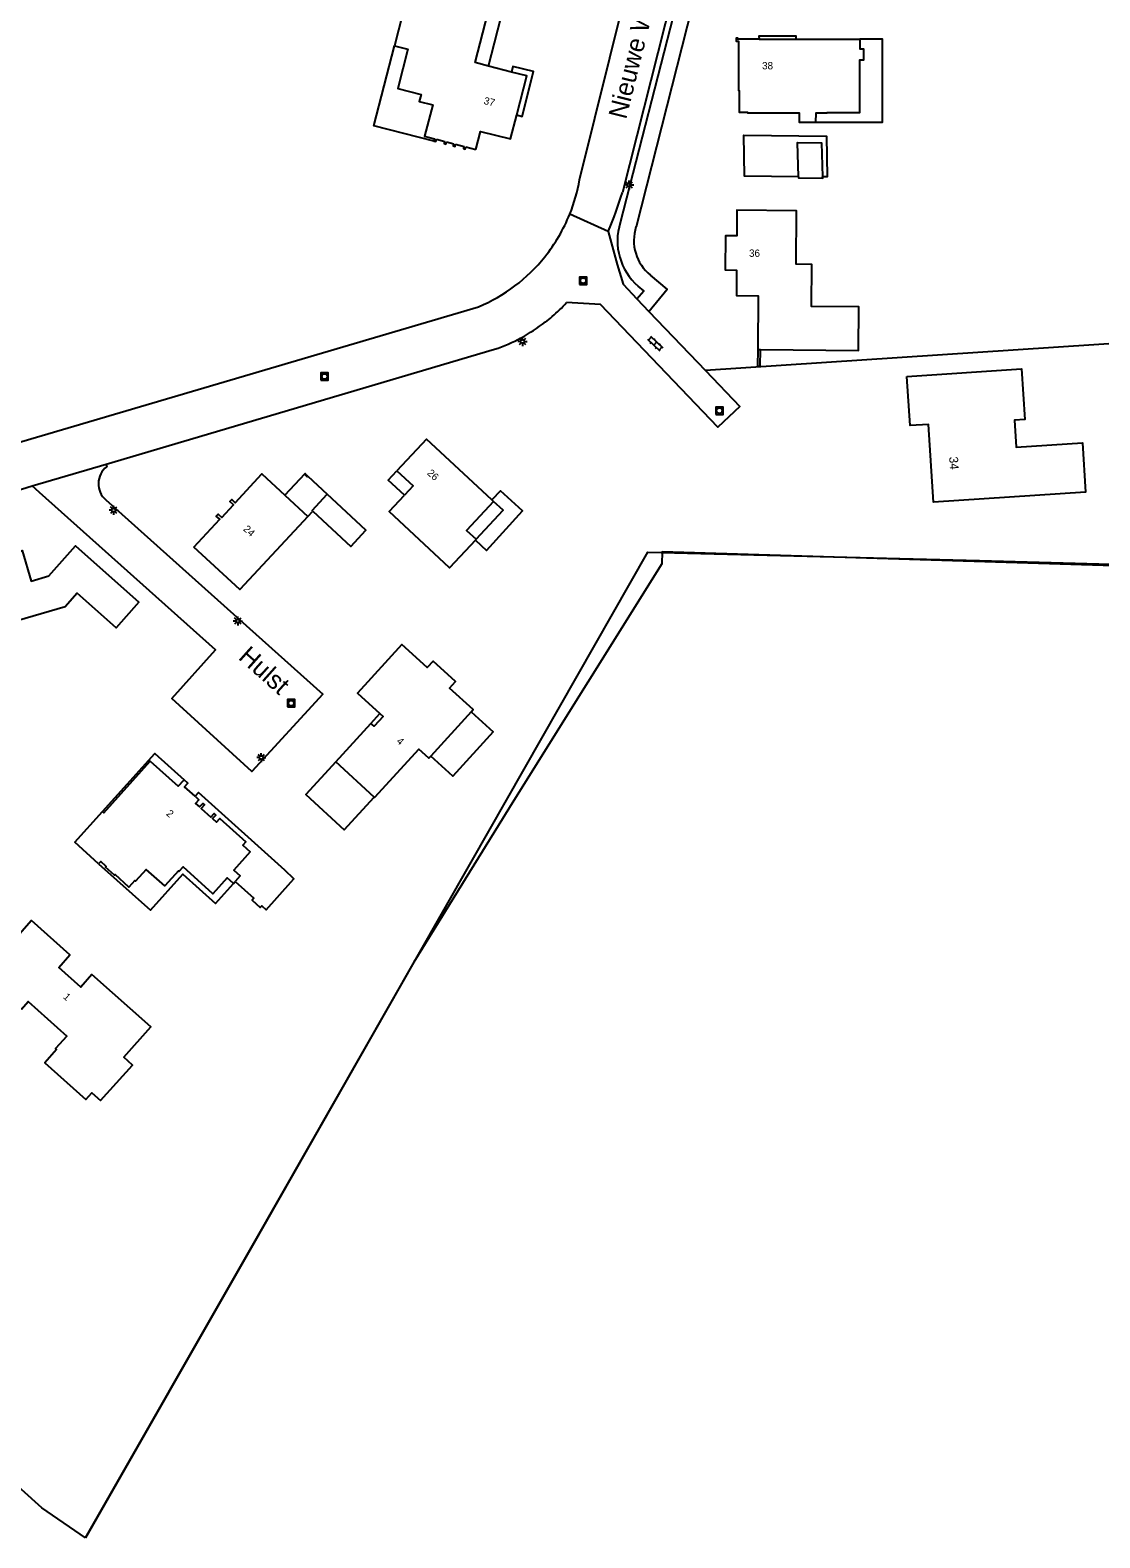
# Model space of a CAD drawing. Extents: x 136000 to 138005, y 398500 to 400500.
# Drawn here: x 136876.5 to 137021.8, y 399627.3 to 399832.1 of the extents above; entities that cross this region are included whole.
import ezdxf

# ---------------------------------------------------------------- set-up
doc = ezdxf.new("R2010")
doc.units = 0
for name, color, linetype in [('gg-afsc-hekwerk', 7, 'Continuous'), ('gg-afsc-muur', 7, 'Continuous'), ('gg-anno-huisnummerreeks BGT', 7, 'Continuous'), ('gg-anno-openbare ruimte label', 7, 'Continuous'), ('gg-bbg-bijgebouw', 7, 'Continuous'), ('gg-bbg-hoofdgebouw', 7, 'Continuous'), ('gg-bbg-luifel en loopbrug', 7, 'Continuous'), ('gg-bbg-onder overbouw', 7, 'Continuous'), ('gg-bbg-pand overbouw', 7, 'Continuous'), ('gg-bbg-pilaar overkapping', 7, 'Continuous'), ('gg-knt-bronhoudergrens', 7, 'Continuous'), ('gg-knt-verharding', 7, 'Continuous'), ('gt-anno-plantopografie huisnummer', 7, 'Continuous'), ('gt-bbg-plantopografie pand', 7, 'Continuous'), ('gt-grn-weggrens', 7, 'Continuous'), ('gt-symb-klinker verharding', 7, 'Continuous'), ('gt-symb-lichtmast', 7, 'Continuous'), ('gt-symb-rioolschacht', 7, 'Continuous')]:
    doc.layers.add(name, color=color, linetype=linetype)

# ---------------------------------------------------------------- blocks, each defined once
blk = doc.blocks.new('gt0-LMAST')
at = {"layer": 'gt-symb-lichtmast'}
for p, q in [((-0.18, 0.17), (-0.45, 0.44)), ((-0.01, 0.25), (-0.01, 0.62)), ((0.17, 0.17), (0.44, 0.44)), ((-0.26, 0), (-0.63, 0)), ((-0.18, -0.18), (-0.45, -0.45)), ((-0.01, -0.25), (-0.01, -0.63)), ((0.44, -0.45), (0.17, -0.18)), ((0.24, 0), (0.62, 0))]:
    blk.add_line(p, q, dxfattribs=at)
blk.add_circle((-0.01, 0), 0.25, dxfattribs=at)
blk = doc.blocks.new('gt0-KL1')
at = {"layer": 'gt-symb-klinker verharding'}
for p, q in [((-1.15, 0.3), (1.15, 0.3)), ((-1, -0.3), (-1, 0.3)), ((-0.5, 0.3), (-0.5, 0.45)), ((0, -0.3), (0, 0.3)), ((0.5, 0.3), (0.5, 0.45)), ((1, -0.3), (1, 0.3)), ((-1.15, -0.3), (1.15, -0.3)), ((-0.5, -0.45), (-0.5, -0.3)), ((0.5, -0.45), (0.5, -0.3))]:
    blk.add_line(p, q, dxfattribs=at)
blk = doc.blocks.new('gt0-RS')
at = {"layer": 'gt-symb-rioolschacht'}
blk.add_lwpolyline([(-0.5, -0.5), (0.5, -0.5), (0.5, 0.5), (-0.5, 0.5)], close=True, dxfattribs=at)
blk.add_circle((0, 0), 0.375, dxfattribs=at)

msp = doc.modelspace()

# ---------------------------------------------------------------- linework, layer by layer
at = {"layer": 'gg-afsc-hekwerk'}
msp.add_lwpolyline([(136884.03, 399627.25), (136906.71, 399666.99), (136936.4, 399719.08), (136960.4, 399761.21), (137005.45, 399760.08), (137044.4, 399758.98), (137071.15, 399758.36)], dxfattribs=at)
at = {"layer": 'gg-afsc-muur'}
msp.add_line((136975.33, 399788.72), (136975.31, 399786.46), dxfattribs=at)
msp.add_lwpolyline([(136975.31, 399786.46), (136975.68, 399786.45), (136975.7, 399788.72)], dxfattribs=at)
at = {"layer": 'gg-bbg-bijgebouw'}
for points in [[(136980.87, 399812.19), (136980.75, 399816.86), (136983.99, 399816.82), (136984.15, 399812.19)], [(136980.87, 399812.19), (136980.87, 399812.04), (136984.16, 399812.02), (136984.15, 399812.19)], [(136914.89, 399766.77), (136914.8, 399766.85), (136916.87, 399769.07)], [(136914.89, 399766.77), (136920.06, 399761.98), (136922.12, 399764.2), (136916.87, 399769.07)]]:
    msp.add_lwpolyline(points, dxfattribs=at)
at = {"layer": 'gg-bbg-hoofdgebouw'}
for p, q in [((136980.57, 399830.9), (136989.2, 399830.92)), ((136941.89, 399826.44), (136938.76, 399827.25)), ((136931.68, 399817.3), (136932.83, 399817)), ((136933.07, 399816.94), (136934.06, 399816.69)), ((136934.3, 399816.63), (136935.44, 399816.33)), ((136935.68, 399816.27), (136937.06, 399815.92)), ((136975.33, 399788.72), (136975.7, 399788.72)), ((136911.11, 399768.94), (136914.23, 399766.05)), ((136939.45, 399768.1), (136939.23, 399768.3)), ((136937.08, 399762.94), (136936.98, 399762.83)), ((136936.42, 399739.51), (136930.93, 399733.49)), ((136918.01, 399732.69), (136922.8, 399737.93)), ((136923.24, 399727.9), (136918.01, 399732.69)), ((136904.11, 399716.16), (136904.36, 399716.44))]:
    msp.add_line(p, q, dxfattribs=at)
for points in [[(136939.03, 399835.79), (136928.19, 399838.57), (136925.99, 399829.99)], [(136938.76, 399827.25), (136936.96, 399827.72), (136939.03, 399835.79)], [(136975.51, 399830.89), (136972.65, 399830.89), (136972.65, 399831.04), (136972.41, 399831.03), (136972.41, 399830.65), (136972.7, 399830.65), (136972.72, 399823.92), (136972.8, 399823.92), (136972.81, 399820.99), (136973.94, 399820.99), (136973.94, 399820.88), (136980.96, 399820.88), (136980.95, 399819.64), (136983.19, 399819.63)], [(136989.2, 399830.92), (136989.2, 399829.6), (136989.72, 399829.61), (136989.71, 399828.03), (136989.17, 399828.03), (136989.18, 399820.89), (136984.7, 399820.88), (136984.7, 399820.84), (136983.21, 399820.86), (136983.19, 399819.63)], [(136925.99, 399829.99), (136927.8, 399829.54), (136926.43, 399824.21), (136929.6, 399823.4), (136929.36, 399822.45), (136931.18, 399821.98), (136930.09, 399817.71), (136931.43, 399817.36), (136931.36, 399817.06)], [(136942.59, 399820.6), (136943.95, 399825.9), (136941.89, 399826.44)], [(136937.06, 399815.92), (136937.69, 399818.38), (136941.76, 399817.35), (136942.59, 399820.6)], [(136931.36, 399817.06), (136931.6, 399816.99), (136931.68, 399817.3)], [(136932.83, 399817), (136932.75, 399816.71), (136932.99, 399816.64), (136933.07, 399816.94)], [(136934.06, 399816.69), (136933.98, 399816.4), (136934.22, 399816.33), (136934.3, 399816.63)], [(136935.44, 399816.33), (136935.37, 399816.04), (136935.61, 399815.97), (136935.68, 399816.27)], [(136975.7, 399788.72), (136989.03, 399788.61), (136989.07, 399794.53), (136982.63, 399794.56), (136982.68, 399800.3), (136980.55, 399800.32), (136980.6, 399807.57), (136972.51, 399807.65), (136972.48, 399804.16), (136970.94, 399804.17), (136970.91, 399799.54), (136972.45, 399799.53), (136972.44, 399796.05), (136975.39, 399796.02), (136975.33, 399788.72)], [(136939.23, 399768.3), (136930.33, 399776.56), (136926.33, 399772.25)], [(136898.76, 399761.89), (136902.25, 399765.66), (136901.78, 399766.1), (136902.04, 399766.38), (136902.55, 399765.9), (136904.14, 399767.63), (136903.63, 399768.1), (136903.9, 399768.36), (136904.36, 399767.92), (136907.99, 399771.84), (136911.11, 399768.94)], [(136936.98, 399762.83), (136933.48, 399759.07), (136925.26, 399766.71), (136927.35, 399768.94)], [(136914.23, 399766.05), (136904.99, 399756.1), (136898.76, 399761.89)], [(136863.53, 399748.6), (136861.02, 399757.26), (136875.41, 399761.44), (136876.64, 399757.24), (136879.03, 399757.97), (136882.65, 399762.04), (136891.28, 399754.4), (136888.19, 399750.92), (136882.9, 399755.6), (136881.26, 399753.76), (136863.53, 399748.6)], [(136936.42, 399739.51), (136936.68, 399739.8), (136933.46, 399742.73), (136934.29, 399743.63), (136931.25, 399746.39), (136930.45, 399745.5), (136926.97, 399748.66), (136920.95, 399742.05), (136924.01, 399739.25)], [(136886.32, 399725.94), (136886.5, 399725.79), (136892.82, 399732.81), (136896.61, 399729.38), (136897.41, 399730.27)], [(136930.93, 399733.49), (136930.65, 399733.19), (136929.29, 399734.42), (136923.29, 399727.86), (136923.24, 399727.9)], [(136898.9, 399728.02), (136897.48, 399729.29), (136897.93, 399729.8), (136897.41, 399730.27)], [(136898.9, 399728.02), (136899.42, 399727.56), (136898.97, 399727.05), (136899.51, 399726.58), (136899.95, 399727.06), (136900.19, 399726.84), (136899.75, 399726.36), (136901.05, 399725.2), (136901.49, 399725.68), (136901.73, 399725.47), (136901.29, 399724.98), (136901.82, 399724.5), (136902.27, 399724.98), (136905.8, 399721.83), (136905.39, 399721.37), (136906.4, 399720.46), (136904.19, 399717.99), (136905.05, 399717.22), (136904.36, 399716.44)], [(136885.8, 399718.86), (136882.56, 399721.77), (136886.32, 399725.94)], [(136904.11, 399716.16), (136903.26, 399716.92), (136901.34, 399714.78), (136897.28, 399718.43), (136896.72, 399717.82), (136896.65, 399717.88), (136894.8, 399715.83), (136892.27, 399718.06), (136890.83, 399716.47), (136890.71, 399716.57), (136889.92, 399715.67), (136888.04, 399717.39), (136887.95, 399717.3), (136886.76, 399718.38), (136886.85, 399718.48), (136886.09, 399719.18), (136885.8, 399718.86)], [(136875.31, 399699.07), (136876.25, 399700.12), (136881.47, 399695.44), (136879.93, 399693.74), (136880.07, 399693.6), (136878.49, 399691.81), (136884.09, 399686.82), (136884.89, 399687.72), (136886.08, 399686.66), (136890.41, 399691.5), (136889.21, 399692.56), (136892.88, 399696.67), (136884.9, 399703.79), (136883.37, 399702.09), (136880.38, 399704.74), (136881.91, 399706.46), (136876.67, 399711.12), (136870.1, 399703.73), (136875.31, 399699.07)]]:
    msp.add_lwpolyline(points, dxfattribs=at)
at = {"layer": 'gg-bbg-luifel en loopbrug'}
for p, q in [((136914.22, 399771.52), (136913.97, 399771.75)), ((136914.22, 399771.52), (136916.87, 399769.07)), ((136914.23, 399766.05), (136914.89, 399766.77))]:
    msp.add_line(p, q, dxfattribs=at)
for points in [[(136938.76, 399827.25), (136940.83, 399835.34), (136939.03, 399835.79)], [(136983.19, 399819.63), (136992.27, 399819.63), (136992.27, 399830.92), (136989.2, 399830.92)], [(136931.36, 399817.06), (136923.21, 399819.15), (136925.99, 399829.99)], [(136942.59, 399820.6), (136943.34, 399820.4), (136944.89, 399826.49), (136942.09, 399827.21), (136941.89, 399826.44)], [(136980.87, 399812.19), (136973.55, 399812.3), (136973.44, 399817.85), (136984.69, 399817.72), (136984.77, 399812.19), (136984.15, 399812.19)], [(136911.11, 399768.94), (136913.84, 399771.88), (136913.97, 399771.75)], [(136936.98, 399762.83), (136938.47, 399761.44), (136943.39, 399766.81), (136940.39, 399769.55), (136939.23, 399768.3)], [(136936.42, 399739.51), (136939.39, 399736.8), (136933.92, 399730.77), (136930.93, 399733.49)], [(136886.32, 399725.94), (136893.42, 399733.85), (136897.41, 399730.27)], [(136918.01, 399732.69), (136913.95, 399728.26), (136919.17, 399723.47), (136923.24, 399727.9)], [(136904.36, 399716.44), (136906.87, 399714.16), (136906.64, 399713.91), (136907.75, 399712.91), (136907.97, 399713.15), (136908.57, 399712.61), (136911.92, 399716.36), (136912.34, 399716.82), (136911.08, 399717.99), (136899.36, 399728.53), (136898.9, 399728.02)], [(136885.8, 399718.86), (136892.84, 399712.53), (136897.25, 399717.44), (136901.68, 399713.46), (136904.11, 399716.16)]]:
    msp.add_lwpolyline(points, dxfattribs=at)
at = {"layer": 'gg-bbg-onder overbouw'}
msp.add_line((136975.51, 399830.89), (136980.57, 399830.9), dxfattribs=at)
for points in [[(136926.33, 399772.25), (136928.53, 399770.21), (136927.35, 399768.94)], [(136939.45, 399768.1), (136935.79, 399764.15), (136937.08, 399762.94)], [(136924.01, 399739.25), (136924.45, 399738.85), (136923.24, 399737.53), (136922.8, 399737.93)]]:
    msp.add_lwpolyline(points, dxfattribs=at)
at = {"layer": 'gg-bbg-pand overbouw'}
msp.add_line((136922.8, 399737.93), (136924.01, 399739.25), dxfattribs=at)
for points in [[(136980.57, 399830.9), (136980.56, 399831.33), (136975.5, 399831.31), (136975.51, 399830.89)], [(136927.35, 399768.94), (136925.15, 399770.97), (136926.33, 399772.25)], [(136937.08, 399762.94), (136940.77, 399766.9), (136939.45, 399768.1)]]:
    msp.add_lwpolyline(points, dxfattribs=at)
at = {"layer": 'gg-bbg-pilaar overkapping'}
msp.add_lwpolyline([(136913.97, 399771.75), (136913.89, 399771.65), (136914.14, 399771.42), (136914.22, 399771.52)], dxfattribs=at)
at = {"layer": 'gg-knt-bronhoudergrens'}
msp.add_line((137056.93, 399791.74), (136968.22, 399785.88), dxfattribs=at)
for points in [[(137071.7, 399758.04), (137033.96, 399759.04), (136962.36, 399761.26), (136962.31, 399759.62), (136942.2, 399727.45), (136928.64, 399705.46), (136906.71, 399666.99), (136884.03, 399627.25)], [(136884.03, 399627.25), (136878.11, 399631.31), (136848.06, 399658.39)]]:
    msp.add_lwpolyline(points, dxfattribs=at)
at = {"layer": 'gg-knt-verharding'}
for p, q in [((136951.12, 399811.79), (136959.35, 399844.8)), ((136965.71, 399844.68), (136956.98, 399810.09)), ((136955.03, 399804.77), (136956.24, 399800.3)), ((136958.92, 399795.63), (136960.55, 399793.92)), ((136960.55, 399793.92), (136968.22, 399785.88)), ((136886.82, 399773.17), (136939.6, 399788.76)), ((136876.8, 399770.21), (136886.82, 399773.17)), ((136886.82, 399773.17), (136886.9, 399772.8))]:
    msp.add_line(p, q, dxfattribs=at)
for points in [[(136982.68, 399899.02), (136974.18, 399865.71), (136966.45, 399835.34), (136958.8, 399805.4)], [(136966.51, 399844.48), (136964.29, 399835.73), (136956.66, 399805.94)], [(136956.24, 399800.3), (136957.05, 399797.6), (136958.92, 399795.63)], [(136960.55, 399793.92), (136963.05, 399796.93), (136960.77, 399798.84)], [(136958.92, 399795.63), (136959.87, 399796.69), (136959.1, 399797.34)], [(136745.65, 399737.97), (136800.8, 399754.27), (136874.61, 399775.99), (136937.42, 399794.53)], [(136968.22, 399785.88), (136972.9, 399780.98), (136969.9, 399778.18), (136953.96, 399794.86), (136949.37, 399795.11)], [(136812.25, 399751.23), (136875.32, 399769.77), (136876.8, 399770.21)], [(136886.78, 399768.31), (136916.26, 399741.89), (136906.62, 399731.38), (136895.75, 399741.3), (136901.7, 399747.93), (136877.79, 399769.32), (136876.8, 399770.21)]]:
    msp.add_lwpolyline(points, dxfattribs=at)
for centre, radius, start, end in [((136928.53, 399815.64), 22.92, 338.1838, 350.3342), ((136899.76, 399828), 59.95, 337.1994, 342.6185), ((136928.55, 399815.64), 22.89, 321.3473, 338.1608), ((136964.45, 399803.51), 8.17, 162.6782, 229.0029), ((136964.57, 399803.55), 6.06, 162.2809, 231.0663), ((136928.57, 399815.63), 22.87, 292.7575, 321.3415), ((136932.12, 399811.01), 23.47, 310.6361, 317.3205), ((136932.07, 399811.06), 23.53, 288.6481, 307.8287), ((136932.29, 399810.79), 23.19, 307.8015, 310.6733), ((136888.7, 399770.5), 2.92, 127.973, 228.7662)]:
    msp.add_arc(centre, radius, start, end, dxfattribs=at)
at = {"layer": 'gt-bbg-plantopografie pand'}
msp.add_lwpolyline([(136995.6, 399785.08), (137011.16, 399786.11), (137011.62, 399779.23), (137010.22, 399779.13), (137010.46, 399775.44), (137019.44, 399776.03), (137019.88, 399769.35), (136999.23, 399767.99), (136998.53, 399778.56), (136996.04, 399778.4), (136995.6, 399785.08)], dxfattribs=at)
at = {"layer": 'gt-grn-weggrens'}
msp.add_line((136955.03, 399804.77), (136949.8, 399807.12), dxfattribs=at)

# ---------------------------------------------------------------- block references
at = {"layer": 'gt-symb-klinker verharding', "rotation": -43.37961800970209}
msp.add_blockref('gt0-KL1', (136961.41, 399789.55), dxfattribs=at)
at = {"layer": 'gt-symb-lichtmast'}
for p in [(136957.87, 399811.09), (136943.39, 399789.83), (136887.85, 399766.91), (136904.71, 399751.84), (136907.91, 399733.28)]:
    msp.add_blockref('gt0-LMAST', p, dxfattribs=at)
at = {"layer": 'gt-symb-rioolschacht'}
for p in [(136951.62, 399798.08), (136916.5, 399785.06), (136970.13, 399780.42), (136911.96, 399740.67)]:
    msp.add_blockref('gt0-RS', p, dxfattribs=at)

# ---------------------------------------------------------------- texts
at = {"layer": 'gg-anno-huisnummerreeks BGT'}
for s, rotation, p in [('38', 0.2, (136975.93, 399826.8)), ('37', 345.7, (136938.05, 399822.11)), ('36', 359.6, (136974.15, 399801.33)), ('26', 317.1, (136930.35, 399771.84)), ('24', 317.4, (136905.38, 399764.22)), ('4', 317.7, (136926.18, 399735.39)), ('2', 318.3, (136894.9, 399725.55)), ('1', 318.1, (136880.91, 399700.65))]:
    msp.add_text(s, height=1, rotation=rotation, dxfattribs=at).set_placement(p)
at = {"layer": 'gg-anno-openbare ruimte label'}
for s, rotation, p in [('Nieuwe Warande', 76, (136957.45, 399819.92)), ('Hulst', 318.3, (136904.66, 399746.76))]:
    msp.add_text(s, height=2.5, rotation=rotation, dxfattribs=at).set_placement(p)
at = {"layer": 'gt-anno-plantopografie huisnummer'}
msp.add_text('34', height=1.2, rotation=273.7792, dxfattribs=at).set_placement((137001.33, 399774.14))

doc.saveas('drawing.dxf')
